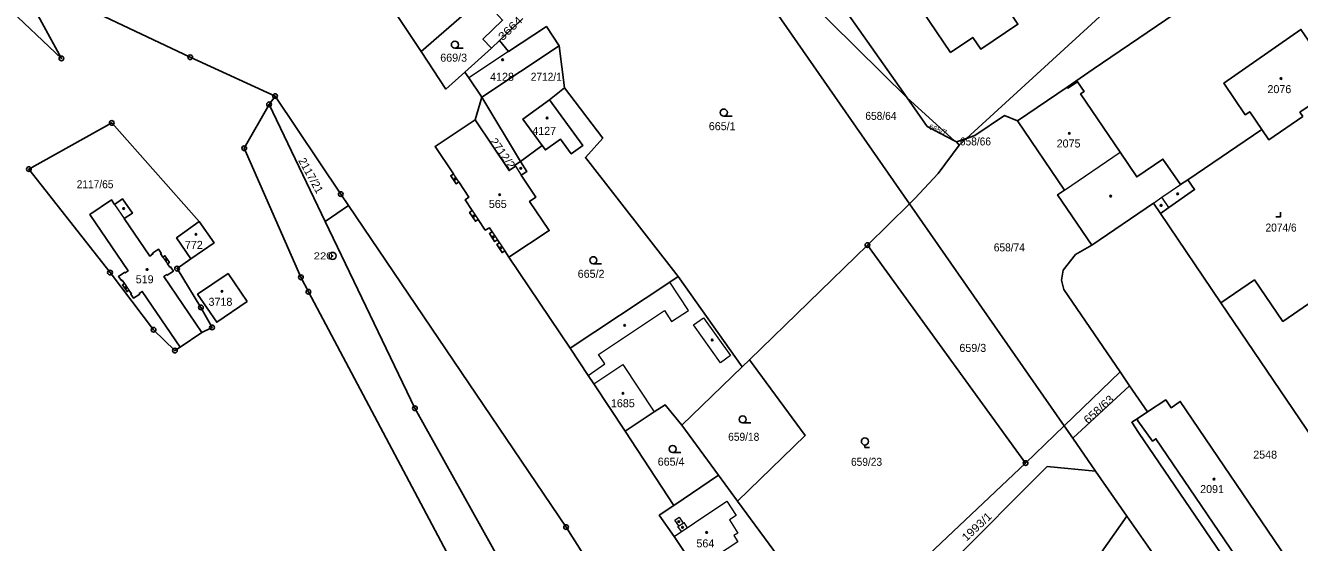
# Model space of a CAD drawing. Extents: x -679733 to -673243, y -1075091 to -1066557.
# Drawn here: x -676093.3 to -675822.8, y -1071108.5 to -1070998.6 of the extents above; entities that cross this region are included whole.
import ezdxf
from ezdxf.enums import TextEntityAlignment as Align

# ---------------------------------------------------------------- set-up
doc = ezdxf.new("R2010")
doc.units = 0
doc.header["$LTSCALE"] = 0.68
for name, color, linetype, lineweight in [('1', 7, 'Continuous', 25), ('3', 7, 'Continuous', 25), ('4', 7, 'Continuous', 13), ('5', 7, 'Continuous', 25), ('8', 7, 'Continuous', 25)]:
    doc.layers.add(name, color=color, linetype=linetype, lineweight=lineweight)
doc.layers.add('2', color=7, linetype='Continuous')

msp = doc.modelspace()

# ---------------------------------------------------------------- linework, layer by layer
at = {"layer": '1'}
for p, q in [((-675954.74, -1070965.81), (-675906.14, -1071013.94)), ((-675905.6, -1071036.52), (-675954.74, -1070965.81)), ((-676009.31, -1071004.13), (-675998.63, -1070994.81)), ((-675987.73, -1070997.08), (-675992.64, -1071001.8)), ((-675996.43, -1071013.79), (-675979.99, -1071002.93)), ((-675994.4, -1071003.39), (-675992.64, -1071001.8)), ((-676000.04, -1071008.49), (-675994.4, -1071003.39)), ((-676041.61, -1071015.35), (-676040.32, -1071013.59)), ((-675997.82, -1071018.66), (-675996.43, -1071013.79)), ((-675996.43, -1071013.79), (-675988.24, -1071027.49)), ((-675872.13, -1071011.69), (-675882.67, -1071018.86)), ((-675830.82, -1071020.68), (-675846.52, -1071031.37)), ((-675983.62, -1071024.08), (-675988.24, -1071027.49)), ((-675895.07, -1071023.99), (-675895.64, -1071023.33)), ((-676024.76, -1071036.83), (-676029.67, -1071040.27)), ((-675905.6, -1071036.52), (-675914.53, -1071045.27)), ((-675839.48, -1071057.52), (-675852.31, -1071038.56)), ((-675914.53, -1071045.27), (-675939.62, -1071069.63)), ((-675880.96, -1071091.6), (-675914.53, -1071045.27)), ((-675941.15, -1071071.12), (-675954.73, -1071051.97)), ((-676060.49, -1071066.96), (-676061.6, -1071067.68)), ((-675860.91, -1071072.17), (-675872.76, -1071083.65)), ((-675855.08, -1071080.72), (-675858.89, -1071075.14)), ((-675857.25, -1071082.15), (-675855.08, -1071080.72)), ((-675872.76, -1071083.65), (-675880.96, -1071091.6)), ((-675955.62, -1071100.59), (-675966.01, -1071084.81)), ((-675920.61, -1071128.97), (-675880.96, -1071091.6)), ((-675946.18, -1071094.17), (-675955.62, -1071100.59)), ((-675866.12, -1071093.33), (-675859.48, -1071102.84)), ((-675942.13, -1071099.68), (-675932.68, -1071112.54))]:
    msp.add_line(p, q, dxfattribs=at)
for points in [[(-676098.23, -1070982.59), (-676085.69, -1071005.58), (-676109.68, -1070982.84), (-676115.86, -1070976.12), (-676122.1, -1070967.91), (-676131.27, -1070954.7), (-676145.48, -1070931.6), (-676150, -1070925.59), (-676156.28, -1070919.94), (-676161.37, -1070916.53), (-676179.64, -1070906.62), (-676183.47, -1070903.03), (-676188.54, -1070899.09), (-676191.37, -1070896.48), (-676212.07, -1070873.93), (-676214.86, -1070870.4), (-676256.83, -1070808.55), (-676270.07, -1070794.97), (-676278.59, -1070786.13), (-676291.26, -1070768.21), (-676347.19, -1070685.04), (-676351.13, -1070679.38)], [(-675904.3, -1070956.1), (-675908.7, -1070959.82), (-675909.12, -1070959.35), (-675932.77, -1070976.08), (-675906.14, -1071013.94), (-675896.04, -1071023.12), (-675895.64, -1071023.33), (-675893.54, -1071022.59), (-675855.39, -1070987.58)], [(-675896.18, -1070968.92), (-675899.86, -1070971.42), (-675899.65, -1070971.76), (-675911.14, -1070979.54), (-675909.28, -1070982.27), (-675910.86, -1070983.34), (-675909.18, -1070985.82), (-675910.75, -1070986.89), (-675908.73, -1070989.87), (-675907.32, -1070988.91), (-675896.89, -1071004.31), (-675892.17, -1071001.12), (-675890.45, -1071003.65), (-675882.59, -1070998.32), (-675891, -1070985.71), (-675890.33, -1070985.28)], [(-676040.32, -1071013.59), (-676058.35, -1071005.34), (-676079.14, -1070995.47), (-676098.23, -1070982.59)], [(-675872.13, -1071011.69), (-675866.64, -1071007.84), (-675833.97, -1070985.62)], [(-676000.04, -1071008.49), (-676004.05, -1071012.1), (-676009.31, -1071004.13), (-676018.09, -1070990.85)], [(-675994.4, -1071003.39), (-675996.21, -1071001.48), (-675992.03, -1070997.43), (-675994.37, -1070994.88)], [(-675992.64, -1071001.8), (-675990.77, -1071004.15), (-675982.71, -1070998.82), (-675979.99, -1071002.93)], [(-675822.08, -1071017.95), (-675822.7, -1071017.04), (-675814.81, -1071011.69), (-675818.28, -1071006.58), (-675817.83, -1071006.27), (-675822.48, -1070999.41), (-675838.87, -1071010.86), (-675834.3, -1071017.57), (-675833.36, -1071016.94), (-675830.82, -1071020.68)], [(-675979.99, -1071002.93), (-675978.88, -1071011.82), (-675982.05, -1071014.38)], [(-675996.43, -1071013.79), (-675999.17, -1071009.7), (-676000.04, -1071008.49)], [(-675846.52, -1071031.37), (-675848.05, -1071032.41), (-675851.8, -1071027), (-675857.35, -1071030.76), (-675860.89, -1071025.52), (-675869.27, -1071013.13), (-675868.53, -1071012.63), (-675869.93, -1071010.56), (-675871.96, -1071011.94), (-675872.13, -1071011.69)], [(-676040.32, -1071013.59), (-676026.39, -1071034.41), (-676024.76, -1071036.83)], [(-675978.88, -1071011.82), (-675970.74, -1071022.54), (-675974.42, -1071026.66), (-675954.73, -1071051.97)], [(-675906.14, -1071013.94), (-675901.83, -1071020.06), (-675896.04, -1071023.12)], [(-675828.15, -1071376.24), (-675863.07, -1071324.61), (-675918.9, -1071243.14), (-675974.74, -1071161.07), (-676000.25, -1071117.38), (-676033.26, -1071055.17), (-676034.84, -1071052.11), (-676046.89, -1071024.68), (-676041.61, -1071015.35)], [(-675957.49, -1071168.83), (-675966.29, -1071155.7), (-675992.19, -1071113.09), (-676010.65, -1071079.94), (-676029.67, -1071040.27), (-676041.61, -1071015.35)], [(-675982.05, -1071014.38), (-675987.69, -1071018.49), (-675983.62, -1071024.08)], [(-675982.05, -1071014.38), (-675975, -1071024.11), (-675977.45, -1071025.89), (-675979.74, -1071022.74), (-675982.92, -1071025.05), (-675983.62, -1071024.08)], [(-676061.6, -1071067.68), (-676066.12, -1071063.27), (-676075.38, -1071051.1), (-676092.6, -1071029.12), (-676075.02, -1071019.3), (-676056.43, -1071040.26)], [(-675990.66, -1071047.82), (-675991.55, -1071046.49), (-675992.13, -1071046.87), (-675993.27, -1071045.17), (-675992.69, -1071044.78), (-675993.11, -1071044.14), (-675993.7, -1071044.53), (-675994.83, -1071042.82), (-675994.25, -1071042.44), (-675994.82, -1071041.58), (-675995.7, -1071042.06), (-675997.19, -1071039.81), (-675997.77, -1071040.2), (-675999.04, -1071038.3), (-675998.46, -1071037.91), (-675999.97, -1071035.65), (-675999.17, -1071035.07), (-676001.32, -1071031.85), (-676001.9, -1071032.24), (-676003.04, -1071030.53), (-676002.46, -1071030.14), (-676006.34, -1071024.29), (-675997.82, -1071018.66)], [(-675988.24, -1071027.49), (-675989.45, -1071028.3), (-675989.3, -1071028.52), (-675990.64, -1071029.43), (-675997.82, -1071018.66)], [(-675882.67, -1071018.86), (-675885.44, -1071017.73), (-675891.72, -1071021.94), (-675893.54, -1071022.59), (-675895.07, -1071023.99)], [(-675866.89, -1071045.26), (-675874.15, -1071034.57), (-675872.7, -1071033.59), (-675882.67, -1071018.86)], [(-675830.82, -1071020.68), (-675829.32, -1071022.88), (-675822.08, -1071017.95)], [(-675895.07, -1071023.99), (-675899.5, -1071030.02), (-675904.45, -1071035.39), (-675905.6, -1071036.52), (-675872.76, -1071083.65)], [(-675990.66, -1071047.82), (-675982.12, -1071042.19), (-675986.27, -1071035.98), (-675984.94, -1071035.06), (-675988.05, -1071030.4), (-675986.84, -1071029.59), (-675988.24, -1071027.49)], [(-675852.31, -1071038.56), (-675850.52, -1071037.3), (-675845.09, -1071033.48), (-675846.52, -1071031.37)], [(-676055.9, -1071063.84), (-676063.97, -1071051.97), (-676063.32, -1071051.53), (-676063.23, -1071051.66), (-676061.92, -1071050.78), (-676062.54, -1071049.86), (-676062.68, -1071049.95), (-676063.18, -1071049.21), (-676062.77, -1071048.93), (-676063.72, -1071047.52), (-676064.14, -1071047.8), (-676064.63, -1071047.08), (-676064.5, -1071046.99), (-676065.08, -1071046.13), (-676066.37, -1071047), (-676066.28, -1071047.13), (-676066.95, -1071047.58), (-676072.34, -1071039.64), (-676070.64, -1071038.49), (-676072.71, -1071035.45), (-676074.4, -1071036.6), (-676075.08, -1071035.61), (-676079.68, -1071038.78), (-676071.53, -1071050.74), (-676072.15, -1071051.16), (-676072.24, -1071051.03), (-676073.55, -1071051.92), (-676072.95, -1071052.8), (-676072.82, -1071052.71), (-676072.31, -1071053.44), (-676072.73, -1071053.72), (-676071.76, -1071055.14), (-676071.35, -1071054.86), (-676070.84, -1071055.6), (-676070.98, -1071055.69), (-676070.39, -1071056.56), (-676069.08, -1071055.67), (-676069.17, -1071055.54), (-676068.55, -1071055.12), (-676060.49, -1071066.96)], [(-676024.76, -1071036.83), (-675978.54, -1071105.19), (-675946.4, -1071155.9), (-675944.49, -1071156.03), (-675942.33, -1071158.89), (-675939.18, -1071163.09)], [(-675866.89, -1071045.26), (-675853.82, -1071036.33), (-675852.31, -1071038.56)], [(-676056.43, -1071040.26), (-676061.23, -1071043.73), (-676058.23, -1071048.2)], [(-676056.43, -1071040.26), (-676053.27, -1071044.78), (-676058.23, -1071048.2), (-676061.15, -1071050.27)], [(-675860.91, -1071072.17), (-675872.83, -1071054.71), (-675873.32, -1071052.7), (-675873.01, -1071050.57), (-675870.37, -1071047.29), (-675866.89, -1071045.26)], [(-675966.01, -1071084.81), (-675972.64, -1071074.76), (-675973.82, -1071072.96), (-675977.66, -1071067.18), (-675990.66, -1071047.82)], [(-676061.15, -1071050.27), (-676056.07, -1071058.5), (-676053.72, -1071062.76), (-676055.9, -1071063.84), (-676060.49, -1071066.96)], [(-675954.73, -1071051.97), (-675956.51, -1071053.15), (-675977.66, -1071067.18)], [(-675794.05, -1071059.25), (-675801.81, -1071064.57), (-675811.09, -1071051.03), (-675826.32, -1071061.47), (-675832.38, -1071052.65), (-675839.48, -1071057.52)], [(-675839.48, -1071057.52), (-675805.95, -1071107.05), (-675812.04, -1071111.17), (-675806.1, -1071120.13), (-675804.7, -1071122.14), (-675803.11, -1071124.51), (-675804.1, -1071125.34), (-675793.4, -1071140.84), (-675748.85, -1071110.38), (-675759.39, -1071094.9)], [(-675942.13, -1071099.68), (-675927.78, -1071085.75), (-675939.62, -1071069.63), (-675941.15, -1071071.12)], [(-675941.15, -1071071.12), (-675953.97, -1071083.56), (-675946.18, -1071094.17), (-675942.13, -1071099.68)], [(-675870.93, -1071086.31), (-675858.89, -1071075.14), (-675860.91, -1071072.17)], [(-675857.25, -1071082.15), (-675857.15, -1071082.58), (-675854.02, -1071086.93), (-675853.27, -1071086.43), (-675832.73, -1071116.72), (-675825.53, -1071111.81), (-675848.11, -1071078.5), (-675850.06, -1071079.82), (-675851.19, -1071078.16), (-675855.08, -1071080.72)], [(-675966.01, -1071084.81), (-675959.84, -1071080.69), (-675957.5, -1071079.19), (-675953.97, -1071083.56)], [(-675897.14, -1071113.13), (-675876.37, -1071092.33), (-675866.12, -1071093.33), (-675870.93, -1071086.31), (-675872.76, -1071083.65)], [(-675810.95, -1071152.66), (-675856.97, -1071085.07), (-675858.42, -1071082.92), (-675857.25, -1071082.15)], [(-675942.94, -1071120.09), (-675944.05, -1071118.48), (-675944.31, -1071118.07), (-675947.14, -1071119.88), (-675947.76, -1071118.92), (-675948.59, -1071119.48), (-675952.14, -1071114.15), (-675951.31, -1071113.6), (-675955.59, -1071107.17), (-675958.76, -1071102.66), (-675955.62, -1071100.59)]]:
    msp.add_lwpolyline(points, dxfattribs=at)
for points in [[(-676046.23, -1071057.26), (-676052.71, -1071061.65), (-676056.78, -1071055.7), (-676050.3, -1071051.31)], [(-675859.48, -1071102.84), (-675873.4, -1071122.71), (-675875.2, -1071124.16), (-675882.66, -1071130.12), (-675883.08, -1071130.45), (-675875.05, -1071140.34), (-675847.1, -1071120.6)]]:
    msp.add_lwpolyline(points, close=True, dxfattribs=at)
at = {"layer": '3'}
for p, q in [((-676002.143, -1071003.42), (-676000.393, -1071003.42)), ((-675945.043, -1071017.84), (-675943.293, -1071017.84)), ((-675972.763, -1071049.23), (-675971.013, -1071049.23)), ((-675941.043, -1071083.05), (-675939.293, -1071083.05)), ((-675955.893, -1071089.34), (-675954.143, -1071089.34))]:
    msp.add_line(p, q, dxfattribs=at)
for points in [[(-675827.851, -1071039.27), (-675826.85, -1071039.27), (-675826.85, -1071038.27)], [(-675915.08, -1071087.752), (-675915.08, -1071088.25), (-675914.079, -1071088.25)]]:
    msp.add_lwpolyline(points, dxfattribs=at)
for centre in [(-676002.1429, -1071002.6698), (-675945.0429, -1071017.0898), (-675972.7629, -1071048.4798), (-675941.0429, -1071082.2998), (-675915.0793, -1071087.0009), (-675955.8929, -1071088.5898)]:
    msp.add_circle(centre, 0.75, dxfattribs=at)
at = {"layer": '4'}
for p, q in [((-675990.77, -1071004.15), (-675999.17, -1071009.7)), ((-675872.7, -1071033.59), (-675860.89, -1071025.52)), ((-676001.32, -1071031.85), (-676002.46, -1071030.14)), ((-675989.3, -1071028.52), (-675988.05, -1071030.4)), ((-675852.01, -1071035.1), (-675848.05, -1071032.41)), ((-675853.82, -1071036.33), (-675852.01, -1071035.1)), ((-675850.52, -1071037.3), (-675852.01, -1071035.1)), ((-676074.4, -1071036.6), (-676072.34, -1071039.64)), ((-675998.46, -1071037.91), (-675997.19, -1071039.81)), ((-675994.25, -1071042.44), (-675993.11, -1071044.14)), ((-675992.69, -1071044.78), (-675991.55, -1071046.49)), ((-676064.14, -1071047.8), (-676063.18, -1071049.21)), ((-676072.31, -1071053.44), (-676071.35, -1071054.86)), ((-675952.52, -1071059.13), (-675956.51, -1071053.15)), ((-675971.64, -1071068.48), (-675957.67, -1071059.16)), ((-675957.67, -1071059.16), (-675956.12, -1071061.48)), ((-675956.12, -1071061.48), (-675952.52, -1071059.13)), ((-675951.45, -1071062.24), (-675949.32, -1071060.71)), ((-675945.74, -1071070.25), (-675951.45, -1071062.24)), ((-675949.32, -1071060.71), (-675943.61, -1071068.75)), ((-675973.82, -1071072.96), (-675970.31, -1071070.48)), ((-675972.64, -1071074.76), (-675966.47, -1071070.65)), ((-675970.31, -1071070.48), (-675971.64, -1071068.48)), ((-675966.47, -1071070.65), (-675959.84, -1071080.69)), ((-675943.61, -1071068.75), (-675945.74, -1071070.25)), ((-675951.28, -1071104.29), (-675944.43, -1071099.66)), ((-675944.43, -1071099.66), (-675942.41, -1071102.7)), ((-675955.44, -1071103.7), (-675954.52, -1071103.1)), ((-675954.52, -1071103.1), (-675953.7, -1071104.35)), ((-675942.41, -1071102.7), (-675943.82, -1071103.64)), ((-675954.61, -1071104.95), (-675955.44, -1071103.7)), ((-675954.78, -1071105.06), (-675954.61, -1071104.95)), ((-675954.06, -1071106.15), (-675954.78, -1071105.06)), ((-675954.61, -1071104.95), (-675953.7, -1071104.35)), ((-675954.06, -1071106.15), (-675952.82, -1071105.32)), ((-675953.7, -1071104.35), (-675953.53, -1071104.24)), ((-675953.53, -1071104.24), (-675952.82, -1071105.32)), ((-675952.82, -1071105.32), (-675951.28, -1071104.29)), ((-675943.82, -1071103.64), (-675942.03, -1071106.45)), ((-675955.59, -1071107.17), (-675954.06, -1071106.15)), ((-675942.07, -1071108.29), (-675946.61, -1071111.31)), ((-675942.03, -1071106.45), (-675942.89, -1071107)), ((-675942.89, -1071107), (-675942.07, -1071108.29))]:
    msp.add_line(p, q, dxfattribs=at)
at = {"layer": '5'}
for centre in [(-675992.0268, -1071005.8792), (-675826.7268, -1071009.8692), (-675982.5568, -1071018.2392), (-675871.6568, -1071021.5092), (-675988.1468, -1071028.9592), (-676002.1468, -1071031.2392), (-675992.6368, -1071034.5392), (-675862.8768, -1071034.8592), (-675848.6568, -1071034.3792), (-676072.4768, -1071037.4992), (-675852.1868, -1071036.8392), (-675998.1068, -1071039.0692), (-676057.1068, -1071042.9592), (-675993.9968, -1071043.5092), (-675992.4168, -1071045.8492), (-676063.4568, -1071048.3792), (-676067.5068, -1071050.4492), (-676072.0168, -1071054.3192), (-676051.5868, -1071055.0992), (-675966.0768, -1071062.3092), (-675947.5068, -1071065.4192), (-675966.4368, -1071076.7492), (-675840.9568, -1071094.9992), (-675954.5968, -1071104.0392), (-675953.8068, -1071105.2392), (-675948.6768, -1071106.3292)]:
    msp.add_circle(centre, 0.175, dxfattribs=at)
at = {"layer": '8'}
for centre, radius in [((-676085.69, -1071005.5799), 0.5), ((-676085.69, -1071005.5799), 0.0303), ((-676058.35, -1071005.3399), 0.5), ((-676058.35, -1071005.3399), 0.0303), ((-676040.32, -1071013.5899), 0.5), ((-676040.32, -1071013.5899), 0.0303), ((-676041.61, -1071015.3499), 0.5), ((-676041.61, -1071015.3499), 0.0303), ((-676075.02, -1071019.2999), 0.5), ((-676075.02, -1071019.2999), 0.0303), ((-676046.89, -1071024.6799), 0.5), ((-676046.89, -1071024.6799), 0.0303), ((-676092.6, -1071029.1199), 0.5), ((-676092.6, -1071029.1199), 0.0303), ((-676026.39, -1071034.4099), 0.5), ((-676026.39, -1071034.4099), 0.0303), ((-675914.53, -1071045.2699), 0.5), ((-675914.53, -1071045.2699), 0.0303), ((-676028.12, -1071047.5598), 0.75), ((-676028.12, -1071047.5598), 0.03), ((-676075.38, -1071051.0999), 0.5), ((-676075.38, -1071051.0999), 0.0303), ((-676061.15, -1071050.2699), 0.5), ((-676061.15, -1071050.2699), 0.0303), ((-676034.84, -1071052.1099), 0.5), ((-676034.84, -1071052.1099), 0.0303), ((-676033.26, -1071055.1699), 0.5), ((-676033.26, -1071055.1699), 0.0303), ((-676056.07, -1071058.4999), 0.5), ((-676056.07, -1071058.4999), 0.0303), ((-676066.12, -1071063.2699), 0.5), ((-676053.72, -1071062.7599), 0.5), ((-676053.72, -1071062.7599), 0.0303), ((-676066.12, -1071063.2699), 0.0303), ((-676061.6, -1071067.6799), 0.5), ((-676061.6, -1071067.6799), 0.0303), ((-676010.65, -1071079.9399), 0.5), ((-676010.65, -1071079.9399), 0.0303), ((-675880.96, -1071091.5999), 0.5), ((-675880.96, -1071091.5999), 0.0303), ((-675978.54, -1071105.1899), 0.5), ((-675978.54, -1071105.1899), 0.0303)]:
    msp.add_circle(centre, radius, dxfattribs=at)

# ---------------------------------------------------------------- texts
at = {"layer": '2'}
for s, rotation, width, p in [('3664', 44, 1.2, (-675989.816, -1070999.8413)), ('658/63', 42, 1.1, (-675864.8713, -1071080.8197)), ('1993/1', 43, 1.1, (-675890.7532, -1071105.7314))]:
    msp.add_text(s, height=1.7, rotation=rotation, dxfattribs=dict(at, width=width)).set_placement(p, align=Align.CENTER)
for s, p in [('669/3', (-676002.41, -1071006.279)), ('2076', (-675827.07, -1071012.97)), ('665/1', (-675945.38, -1071020.84)), ('2075', (-675871.83, -1071024.519)), ('565', (-675993.039, -1071037.37)), ('772', (-676057.579, -1071046.07)), ('519', (-676068.019, -1071053.38)), ('665/2', (-675973.22, -1071052.21)), ('3718', (-676051.93, -1071058.16)), ('659/3', (-675892.17, -1071067.96)), ('1685', (-675966.48, -1071079.72)), ('2548', (-675830.09, -1071090.64)), ('665/4', (-675956.23, -1071092.14)), ('2091', (-675841.36, -1071097.96)), ('564', (-675948.959, -1071109.499))]:
    msp.add_text(s, height=1.7, dxfattribs=at).set_placement(p, align=Align.CENTER)
for s, p in [('4128', (-675994.67, -1071010.34)), ('4127', (-675985.71, -1071021.84))]:
    msp.add_text(s, height=1.7, dxfattribs=at).set_placement(p)
at = {"layer": '2', "width": 0.95}
for s, p in [('2712/1', (-675986.04, -1071010.33)), ('658/66', (-675894.91, -1071024.08)), ('2117/65', (-676082.45, -1071033.18)), ('658/74', (-675887.71, -1071046.6))]:
    msp.add_text(s, height=1.7, dxfattribs=at).set_placement(p)
for s, p in [('658/64', (-675911.679, -1071018.65)), ('2074/6', (-675826.709, -1071042.39)), ('659/18', (-675940.809, -1071086.85)), ('659/23', (-675914.729, -1071092.17))]:
    msp.add_text(s, height=1.7, dxfattribs=at).set_placement(p, align=Align.CENTER)
at = {"layer": '2'}
for s, height, rotation, p in [('665/7', 1.14, 339, (-675899.7773, -1071021.2739)), ('2117/21', 1.7, 299, (-676033.4711, -1071030.8764))]:
    msp.add_text(s, height=height, rotation=rotation, dxfattribs=at).set_placement(p, align=Align.CENTER)
at = {"layer": '2', "width": 1.05}
msp.add_text('2712/2', height=1.7, rotation=305, dxfattribs=at).set_placement((-675994.786, -1071023.227))
at = {"layer": '8', "width": 1.2}
msp.add_text('220', height=1.5, dxfattribs=at).set_placement((-676028.12, -1071048.31), align=Align.RIGHT)

doc.saveas('drawing.dxf')
